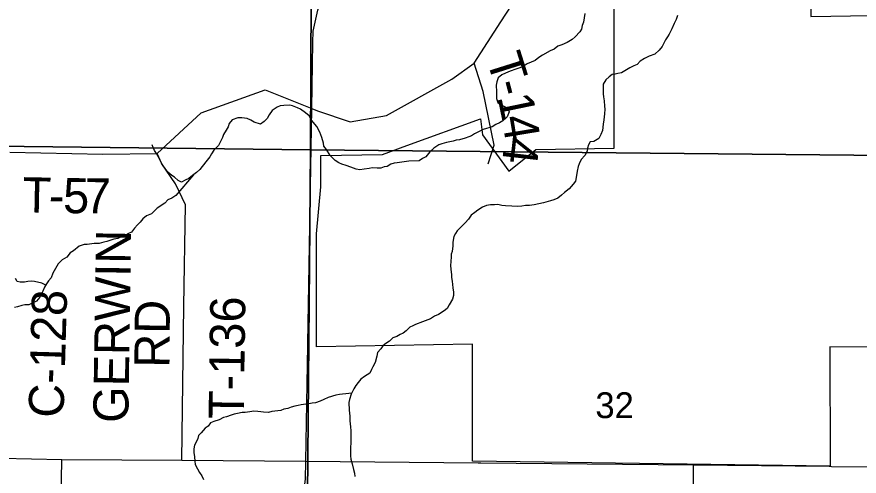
# Model space of a CAD drawing. Extents: x 1588073 to 2013523, y 1090242 to 1357120.
# Drawn here: x 1783199 to 1790397, y 1220667 to 1224591 of the extents above; entities that cross this region are included whole.
import ezdxf

# ---------------------------------------------------------------- set-up
doc = ezdxf.new("R2010")
doc.units = 0
for name, color, linetype in [('GM_X_Corporation', 7, 'Continuous'), ('GM_X_County_Road', 7, 'Continuous'), ('GM_X_County_Road_Text', 7, 'Continuous'), ('GM_X_Minor_River', 7, 'Continuous'), ('GM_X_Section', 7, 'Continuous'), ('GM_X_Section_Text', 7, 'Continuous'), ('GM_X_Township_Road', 7, 'Continuous'), ('GM_X_Township_Road_Text', 7, 'Continuous'), ('GM_X_US_Route', 7, 'Continuous')]:
    doc.layers.add(name, color=color, linetype=linetype)

msp = doc.modelspace()

# ---------------------------------------------------------------- linework, layer by layer
at = {"layer": 'GM_X_Corporation'}
msp.add_lwpolyline([(1790938, 1221768.4), (1790146.7, 1221772.1), (1790148.2, 1220750.8), (1787093.7, 1220794.7), (1787093.4, 1221795.3), (1785760.9, 1221771.7), (1785760.6, 1222736.3), (1785795.6, 1223137), (1785795.5, 1223405.2), (1786322.7, 1223414.5), (1786530.5, 1223490.2), (1787160.4, 1223719.7), (1787177.1, 1223583.6), (1787404.2, 1223271.2), (1787632.8, 1223456.4), (1788304.4, 1223468.3), (1788303.9, 1225222.5), (1788636.8, 1225282.9), (1788917.1, 1225249.5), (1789435.1, 1225159.2), (1789423.4, 1225132), (1789985.6, 1225154.5), (1789985.7, 1224594.2), (1790494.9, 1224603.2)], dxfattribs=at)
at = {"layer": 'GM_X_County_Road'}
for points in [[(1785769.3, 1223789), (1786047.1, 1223692.3), (1786356.6, 1223746.9), (1786916.1, 1224059.3), (1787106.4, 1224193.5), (1787333.8, 1224547.9), (1787651.1, 1225035.7), (1787724, 1225087), (1788011.8, 1225169.9), (1788433.6, 1225246.1), (1788434.2, 1225246.2)], [(1785719.3, 1223806.4), (1785769.3, 1223789)], [(1780135.1, 1220901.9), (1780192.1, 1220893.9), (1780221.2, 1220889.8), (1780347.1, 1220860.3), (1780443.1, 1220843.1), (1781940.7, 1220839.7), (1783065.2, 1220820.5), (1783584.3, 1220808.5)], [(1783541.8, 1218207.8), (1783584.3, 1220808.5)], [(1783584.3, 1220808.5), (1784608.7, 1220802.3), (1785667.5, 1220796.1)], [(1785667.5, 1220796.1), (1785667.5, 1220796.1), (1787140.7, 1220781.1), (1787164.7, 1220780.9)], [(1787164.7, 1220780.9), (1788982.6, 1220762.4), (1790139.9, 1220750.7), (1790160.8, 1220750.5)], [(1790160.8, 1220750.5), (1790929.2, 1220742.7)]]:
    msp.add_lwpolyline(points, dxfattribs=at)
at = {"layer": 'GM_X_Minor_River'}
for points in [[(1788845.9, 1224602.8), (1788833.5, 1224566.8), (1788817.1, 1224532.9), (1788796.6, 1224487), (1788774.1, 1224443.1), (1788759.8, 1224419.2), (1788741.5, 1224393.3), (1788712.9, 1224337.5), (1788688.5, 1224305.7), (1788650.1, 1224272), (1788603.8, 1224254.4), (1788563.5, 1224234.7), (1788527.2, 1224211), (1788498.9, 1224183.2), (1788470.7, 1224171.5), (1788438.4, 1224153.8), (1788365.9, 1224112.4), (1788335.7, 1224106.7), (1788311.6, 1224100.9), (1788287.5, 1224097.1), (1788261.3, 1224077.3), (1788233, 1224053.6), (1788210.5, 1224015.7), (1788208.2, 1223983.6), (1788209.7, 1223933.5), (1788211.5, 1223907.4), (1788217.1, 1223873.3), (1788220.7, 1223827.1), (1788224.4, 1223801), (1788222, 1223761), (1788215.5, 1223710.9), (1788209.1, 1223674.9), (1788202.6, 1223620.8), (1788190.2, 1223584.9), (1788173.8, 1223551), (1788129.5, 1223525.3), (1788099.4, 1223521.6), (1788083.1, 1223497.7), (1788076.8, 1223467.7), (1788072.5, 1223443.7), (1788054.1, 1223405.8), (1788021.7, 1223372), (1788005.3, 1223336.1), (1787995, 1223312.1), (1787986.6, 1223272.1), (1787982.2, 1223234.1), (1787973.7, 1223186.1), (1787953.4, 1223160.2), (1787919, 1223120.5), (1787878.6, 1223088.8), (1787852.3, 1223067), (1787822, 1223041.2), (1787787.7, 1223027.5), (1787759.6, 1223017.8), (1787699.3, 1223002.3), (1787659.1, 1222992.7), (1787618.9, 1222985.1), (1787578.8, 1222979.5), (1787546.7, 1222977.8), (1787514.5, 1222972.1), (1787476.4, 1222970.4), (1787430.4, 1222972.9), (1787374.2, 1222975.5), (1787342.2, 1222979.8), (1787308.2, 1222986.1), (1787282.1, 1222984.4), (1787248, 1222984.7), (1787213.9, 1222979.1), (1787177.7, 1222965.4), (1787137.3, 1222939.7), (1787113.1, 1222919.9), (1787080.8, 1222896.2), (1787058.4, 1222862.3), (1787030, 1222830.5), (1787007.7, 1222806.7), (1786963.2, 1222763), (1786948.9, 1222739.1), (1786932.6, 1222715.2), (1786926.1, 1222665.1), (1786923.8, 1222635.1), (1786919.3, 1222587), (1786911.1, 1222563.1), (1786910.8, 1222539), (1786908.4, 1222500.9)], [(1788054.1, 1224618.6), (1788047.8, 1224582.6), (1788041.4, 1224544.6), (1788031.1, 1224516.6), (1788024.7, 1224486.6)], [(1788024.7, 1224486.6), (1788010.5, 1224462.7), (1787969.9, 1224419), (1787945.7, 1224397.2), (1787903.3, 1224371.5), (1787855, 1224351.9), (1787822.8, 1224340.2), (1787790.5, 1224314.5), (1787756.2, 1224298.8), (1787691.7, 1224263.3), (1787659.5, 1224243.6), (1787629.1, 1224217.9), (1787560.7, 1224188.5), (1787526.4, 1224166.7), (1787490.2, 1224153.1), (1787456, 1224139.4), (1787423.8, 1224129.7), (1787399.6, 1224119.9), (1787343.3, 1224096.4), (1787312.9, 1224070.6), (1787300.6, 1224036.7), (1787296.3, 1224006.6), (1787297.7, 1223950.5), (1787299.4, 1223918.4), (1787299.2, 1223894.3), (1787310.8, 1223858.1), (1787338.7, 1223837.8), (1787366.6, 1223823.5), (1787392.5, 1223809.2), (1787406.3, 1223779), (1787389.8, 1223735.1), (1787351.4, 1223703.4), (1787323.2, 1223685.6), (1787290.9, 1223671.9), (1787260.7, 1223652.2), (1787184.3, 1223628.8), (1787156, 1223613.1), (1787109.7, 1223591.5), (1787085.5, 1223573.7), (1787061.3, 1223565.9), (1787031.2, 1223554.2), (1786980.9, 1223540.6), (1786952.8, 1223536.9), (1786926.7, 1223529.1), (1786870.4, 1223517.7), (1786830.2, 1223506), (1786806, 1223496.3), (1786761.7, 1223468.6), (1786729.3, 1223436.9), (1786692.8, 1223395.1), (1786666.6, 1223379.4), (1786638.3, 1223361.6), (1786548.1, 1223358.5), (1786447.7, 1223343.4), (1786423.6, 1223339.6), (1786395.4, 1223331.9), (1786363.2, 1223312.2), (1786339.1, 1223308.4), (1786308.9, 1223298.7), (1786276.8, 1223299), (1786234.8, 1223301.4), (1786208.6, 1223295.6), (1786166.5, 1223288.1), (1786130.3, 1223284.4), (1786098.3, 1223288.7), (1786054.4, 1223307.2), (1786014.4, 1223319.6), (1785976.5, 1223332), (1785950.5, 1223344.3), (1785920.6, 1223362.6), (1785877, 1223407.2), (1785845.4, 1223457.6), (1785823.6, 1223485.9), (1785819.8, 1223510), (1785804.3, 1223560.2), (1785788.7, 1223604.5), (1785763.1, 1223652.9), (1785715.6, 1223707.5), (1785695.9, 1223745.7), (1785666.1, 1223770.1), (1785624.3, 1223800.6), (1785598.3, 1223812.9), (1785554.4, 1223831.3), (1785530.4, 1223835.6), (1785480.2, 1223834.1), (1785450.1, 1223830.3), (1785424, 1223818.6), (1785381.6, 1223790.9), (1785355.1, 1223753.1), (1785336.8, 1223723.2), (1785312.5, 1223697.4), (1785282.2, 1223673.6), (1785226.2, 1223692.2), (1785198.3, 1223706.5), (1785166.4, 1223720.9), (1785122.3, 1223727.3), (1785086.3, 1223727.7), (1785038, 1223710.1), (1785013.6, 1223678.3), (1785005.3, 1223650.3), (1784989, 1223622.4)], [(1784989, 1223622.4), (1784964.6, 1223584.5), (1784956.3, 1223558.6), (1784921.5, 1223490.8), (1784883, 1223451), (1784862.7, 1223419.2), (1784848.4, 1223395.2), (1784824.1, 1223367.4), (1784783.4, 1223311.7), (1784763.1, 1223285.8), (1784732.8, 1223262.1), (1784698.5, 1223234.3), (1784668.2, 1223210.6), (1784637.9, 1223194.8), (1784605.7, 1223177.1), (1784577.8, 1223193.4), (1784546, 1223221.8), (1784522.1, 1223236.1), (1784490.2, 1223262.4), (1784450.7, 1223315), (1784434.9, 1223341.2), (1784421.2, 1223371.4), (1784405.4, 1223397.6), (1784391.6, 1223423.8), (1784375.8, 1223450), (1784364, 1223474.2), (1784354.3, 1223498.3)], [(1784708, 1223242.1), (1784558.5, 1223065.3), (1784522.1, 1223041.6), (1784487.9, 1223025.9), (1784463.6, 1223000.1), (1784397, 1222954.7), (1784348.4, 1222909), (1784308.1, 1222891.4), (1784275.8, 1222863.6), (1784251.5, 1222837.8), (1784229.2, 1222814), (1784204.9, 1222786.1), (1784178.5, 1222752.3), (1784154.3, 1222740.5), (1784128.1, 1222726.8), (1784097.9, 1222713), (1784061.6, 1222697.3), (1784027.5, 1222691.7), (1784001.4, 1222683.9), (1783967.2, 1222672.2), (1783943, 1222666.4), (1783902.8, 1222654.8), (1783860.7, 1222653.2), (1783800.5, 1222645.8), (1783774.4, 1222646.1), (1783730.2, 1222630.4), (1783681.7, 1222592.8), (1783655.4, 1222573.1), (1783627, 1222537.2), (1783584.7, 1222513.6), (1783552.3, 1222479.8), (1783529.8, 1222442), (1783507.4, 1222402.1), (1783490.9, 1222360.2), (1783468.7, 1222336.3), (1783452.4, 1222310.4), (1783436, 1222282.5), (1783421.7, 1222246.6), (1783395.1, 1222196.7), (1783366.7, 1222160.9), (1783328.4, 1222145.3), (1783302.2, 1222131.5), (1783268.1, 1222129.8), (1783240, 1222124.1), (1783203.8, 1222114.4), (1783179.7, 1222106.6)], [(1786908.4, 1222500.9), (1786906.1, 1222464.9), (1786907.8, 1222434.8), (1786913.3, 1222386.6), (1786913.1, 1222362.6), (1786918.8, 1222332.4), (1786926.2, 1222274.2), (1786931.9, 1222238.1), (1786931.6, 1222210), (1786923.3, 1222180), (1786894.7, 1222130.2), (1786876.4, 1222098.3), (1786852.1, 1222078.5), (1786801.7, 1222046.9), (1786767.5, 1222033.2), (1786733.2, 1222011.5), (1786666.8, 1221986.1), (1786606.4, 1221962.6), (1786582.2, 1221950.9), (1786556, 1221939.1), (1786525.7, 1221909.3), (1786501.4, 1221889.5), (1786475.2, 1221877.7), (1786445, 1221860), (1786412.8, 1221848.3), (1786384.5, 1221820.5), (1786352.2, 1221800.8), (1786327.9, 1221778.9), (1786309.6, 1221753.1), (1786281.3, 1221723.3), (1786274.9, 1221691.3), (1786260.3, 1221637.3), (1786239.9, 1221601.4), (1786229.7, 1221577.4), (1786215.3, 1221545.5), (1786171, 1221517.9), (1786138.6, 1221494.1), (1786116.3, 1221466.3), (1786096, 1221440.4), (1786079.7, 1221412.5), (1786057.2, 1221366.6), (1786042.7, 1221320.7), (1786036.4, 1221294.7), (1786039.8, 1221230.5), (1786043.3, 1221180.4), (1786044.9, 1221140.2), (1786050.4, 1221088.1), (1786052.1, 1221054), (1786051.8, 1221023.9), (1786050, 1220841.5), (1786051.7, 1220811.4), (1786063.3, 1220771.2), (1786074.9, 1220723), (1786084.6, 1220690.8), (1786088.3, 1220664.7)], [(1783445.3, 1222298.4), (1783412.3, 1222314.8), (1783348.3, 1222329.5), (1783324.3, 1222333.7), (1783292.2, 1222330.1), (1783264, 1222324.3), (1783226, 1222324.7), (1783201.9, 1222328.9), (1783186.2, 1222355.1)], [(1786057.6, 1221367.6), (1786059.3, 1221376.7), (1786035.2, 1221372.9), (1785954.9, 1221363.7), (1785924.8, 1221357.9), (1785860.4, 1221338.5), (1785822.2, 1221322.9), (1785790, 1221307.1), (1785749.7, 1221293.5), (1785721.6, 1221289.8), (1785695.5, 1221284), (1785669.4, 1221280.3), (1785629.3, 1221274.6), (1785603.2, 1221270.9), (1785575, 1221265.1), (1785542.9, 1221255.4), (1785514.7, 1221245.7), (1785480.6, 1221240), (1785454.4, 1221228.3), (1785430.3, 1221224.5), (1785402.2, 1221220.8), (1785378.1, 1221219), (1785350, 1221211.2), (1785307.9, 1221213.7), (1785283.9, 1221215.9), (1785257.8, 1221218.2), (1785223.8, 1221220.5), (1785189.7, 1221216.8), (1785149.5, 1221211.2), (1785123.4, 1221209.5), (1785085.2, 1221201.8), (1785057.1, 1221196.1), (1785029, 1221188.3), (1784990.8, 1221174.7), (1784964.6, 1221166.9), (1784928.4, 1221149.2), (1784882.1, 1221133.7), (1784853.9, 1221121.9), (1784833.6, 1221094), (1784807.3, 1221076.2), (1784772.9, 1221036.5), (1784750.6, 1221012.7), (1784744.3, 1220988.7), (1784730, 1220956.7), (1784717.7, 1220932.8), (1784711.4, 1220898.8), (1784711.1, 1220868.7), (1784716.7, 1220832.6), (1784720.4, 1220794.5), (1784724.1, 1220766.4), (1784743.8, 1220728.1), (1784759.5, 1220697.8), (1784779.3, 1220669.6), (1784793, 1220639.4)]]:
    msp.add_lwpolyline(points, dxfattribs=at)
at = {"layer": 'GM_X_Section'}
for points in [[(1780549, 1228839.4), (1785731.5, 1228782.2), (1785709.2, 1223453.4), (1780320.7, 1223516.2), (1780325.3, 1223590.2)], [(1785731.5, 1228782.2), (1791058, 1228706), (1790931.8, 1223403.9), (1785709.2, 1223453.4)], [(1785709.2, 1223453.4), (1785663.5, 1218206.9), (1785067.3, 1218221.4), (1780145.3, 1218306.7), (1780320.7, 1223516.2)], [(1785709.2, 1223453.4), (1790931.8, 1223403.9), (1790948.4, 1218200.8), (1790239.7, 1218156.2), (1785663.5, 1218206.9)]]:
    msp.add_lwpolyline(points, close=True, dxfattribs=at)
at = {"layer": 'GM_X_Township_Road'}
for points in [[(1787227.1, 1223335.5), (1787277.4, 1223493.4), (1787185.4, 1223953.9), (1787106.4, 1224193.5)], [(1783138.2, 1223434), (1783932.3, 1223418.2), (1784398, 1223422.5), (1784773.1, 1223771.4), (1785321, 1223967.6), (1785719.3, 1223806.4)], [(1784608.7, 1220802.3), (1784624.7, 1222118.8), (1784640.7, 1222984), (1784555.2, 1223163), (1784437.5, 1223334), (1784398, 1223422.5)], [(1788979, 1218121.9), (1788982.6, 1220762.4)]]:
    msp.add_lwpolyline(points, dxfattribs=at)
at = {"layer": 'GM_X_US_Route'}
for points in [[(1785684.8, 1221799.5), (1785719.3, 1223806.4), (1785729, 1224371.7), (1785732.4, 1224468.3), (1785772, 1224647.1), (1785813.4, 1224782.9), (1785854.8, 1224893.5), (1785950.5, 1225096.9), (1786129.6, 1225407.3), (1786575.3, 1226183.6), (1786686.5, 1226362.4)], [(1785280.4, 1219670.2), (1785581.2, 1220332.3), (1785626.4, 1220434.2), (1785642.8, 1220464.2), (1785664.8, 1220640.5), (1785667.5, 1220796.1), (1785684.5, 1221784.5), (1785684.8, 1221799.5)]]:
    msp.add_lwpolyline(points, dxfattribs=at)

# ---------------------------------------------------------------- texts
at = {"layer": 'GM_X_County_Road_Text'}
msp.add_text('C-128', height=300, rotation=88.34754, dxfattribs=at).set_placement((1783597.5, 1221162.4))
at = {"layer": 'GM_X_Section_Text'}
msp.add_text('32', height=221, rotation=0.00001, dxfattribs=at).set_placement((1788143.1, 1221162.3))
at = {"layer": 'GM_X_Township_Road_Text'}
for s, rotation, p in [('T', 287.45193, (1787209.4, 1224232.1)), ('-', 284.63946, (1787275.5, 1224022.2)), ('1', 281.65956, (1787305.4, 1223908)), ('4', 279.35954, (1787341.9, 1223731.6)), ('4', 263.57661, (1787371.1, 1223572.5)), ('T', 358.8655, (1783245, 1222921.3)), ('5', 359.12052, (1783592.4, 1222914.5)), ('7', 359.41627, (1783777.4, 1222911.7)), ('-', 358.92402, (1783469.3, 1222916.8)), ('GERWIN', 89.13957, (1784150.8, 1221119.8)), ('T-136', 89.15686, (1785137.1, 1221152.1)), ('RD', 89.50446, (1784502.9, 1221592.2))]:
    msp.add_text(s, height=300, rotation=rotation, dxfattribs=at).set_placement(p)

doc.saveas('drawing.dxf')
